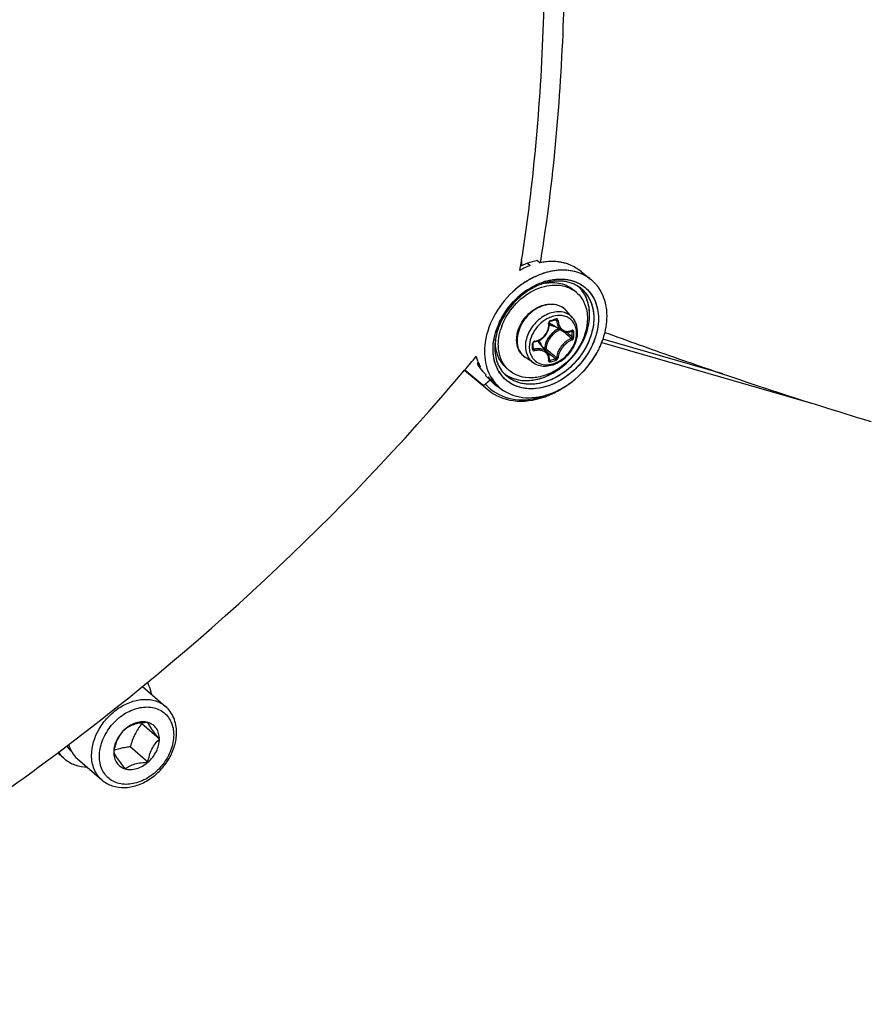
# Model space of a CAD drawing. Header units: millimetres. Extents: x 0 to 420, y 0 to 297.
# Tile 360 of 502: x 350.96 to 358.4, y 171.95 to 180.55. Entities that reach past the tile are written whole.
import ezdxf

# ---------------------------------------------------------------- set-up
doc = ezdxf.new("R2010")
doc.units = ezdxf.units.MM
doc.header["$LTSCALE"] = 23.1
doc.layers.get('0').update_dxf_attribs({"linetype": 'CONTINUOUS'})

msp = doc.modelspace()

# ---------------------------------------------------------------- linework, layer by layer
at = {"color": 7, "linetype": 'CONTINUOUS'}
for p, q in [((355.344, 178.4539), (355.344, 178.4032)), ((355.4813, 178.4504), (355.5058, 178.4302)), ((355.5077, 178.4459), (355.5051, 178.4303)), ((355.5081, 178.4454), (355.5055, 178.4298)), ((355.5058, 178.4302), (355.5068, 178.4304)), ((355.329, 178.3638), (355.335, 178.3992)), ((355.3296, 178.3631), (355.3354, 178.3987)), ((355.3946, 178.4254), (355.335, 178.3992)), ((355.3946, 178.4254), (355.4192, 178.4052)), ((355.8668, 178.3503), (355.9491, 178.2846)), ((355.3898, 178.1906), (355.4001, 178.1974)), ((355.5383, 178.2495), (355.539, 178.2496)), ((355.5383, 178.2494), (355.539, 178.2495)), ((355.5503, 178.2536), (355.5481, 178.2529)), ((355.5503, 178.2536), (355.5481, 178.2528)), ((355.8244, 178.17), (355.7994, 178.1917)), ((355.7893, 177.9501), (355.7339, 178.0126)), ((355.5857, 177.9092), (355.5861, 177.9107)), ((355.5861, 177.9107), (355.5868, 177.9122)), ((355.5868, 177.9122), (355.5876, 177.9137)), ((355.5876, 177.9137), (355.5886, 177.915)), ((355.5886, 177.915), (355.5898, 177.9162)), ((355.5898, 177.9162), (355.591, 177.9172)), ((355.591, 177.9172), (355.5923, 177.918)), ((355.5923, 177.918), (355.5936, 177.9186)), ((355.5936, 177.9186), (355.5942, 177.9188)), ((355.5942, 177.9188), (355.609, 177.9229)), ((355.6058, 177.957), (355.6054, 177.9569)), ((355.6058, 177.957), (355.6054, 177.9569)), ((355.609, 177.9229), (355.6179, 177.9255)), ((355.6179, 177.9255), (355.6267, 177.928)), ((355.6267, 177.928), (355.6415, 177.9324)), ((355.6384, 177.9315), (355.6495, 177.9255)), ((355.6415, 177.9324), (355.6421, 177.9326)), ((355.6421, 177.9326), (355.6432, 177.9327)), ((355.6432, 177.9327), (355.6441, 177.9327)), ((355.6441, 177.9327), (355.6449, 177.9324)), ((355.6449, 177.9324), (355.6452, 177.9323)), ((355.5686, 177.8202), (355.5744, 177.8322)), ((355.5744, 177.8322), (355.5791, 177.8445)), ((355.5791, 177.8445), (355.5826, 177.8571)), ((355.5826, 177.8571), (355.585, 177.8699)), ((355.585, 177.8699), (355.5862, 177.8828)), ((355.5854, 177.9076), (355.5857, 177.9092)), ((355.5854, 177.9062), (355.5854, 177.9076)), ((355.5862, 177.8957), (355.5854, 177.9062)), ((355.5862, 177.8828), (355.5862, 177.8957)), ((355.6953, 177.8363), (355.6025, 177.8939)), ((355.6952, 177.8364), (355.699, 177.8342)), ((355.699, 177.8342), (355.7074, 177.8301)), ((355.7074, 177.8301), (355.7162, 177.8271)), ((355.7162, 177.8271), (355.7254, 177.825)), ((355.7254, 177.825), (355.735, 177.8239)), ((355.735, 177.8239), (355.7447, 177.8239)), ((355.7357, 177.8239), (355.738, 177.822)), ((355.7447, 177.8239), (355.7546, 177.825)), ((355.7546, 177.825), (355.7646, 177.8271)), ((355.7646, 177.8271), (355.7746, 177.8302)), ((355.7746, 177.8302), (355.7821, 177.8332)), ((355.7792, 177.8321), (355.7862, 177.8284)), ((355.783, 177.8339), (355.7821, 177.8332)), ((355.7821, 177.8332), (355.7834, 177.8337)), ((355.7834, 177.8337), (355.7839, 177.8337)), ((355.1157, 177.7609), (355.1157, 177.7613)), ((355.1159, 177.761), (355.1159, 177.7613)), ((355.4519, 177.7374), (355.4533, 177.7382)), ((355.4533, 177.7382), (355.4548, 177.7388)), ((355.4548, 177.7388), (355.4563, 177.7392)), ((355.4563, 177.7392), (355.4567, 177.7393)), ((355.4567, 177.7393), (355.4663, 177.7412)), ((355.4663, 177.7412), (355.479, 177.7447)), ((355.479, 177.7447), (355.4914, 177.7493)), ((355.4914, 177.7493), (355.5034, 177.755)), ((355.5034, 177.755), (355.5149, 177.7618)), ((355.5149, 177.7618), (355.5258, 177.7695)), ((355.5258, 177.7695), (355.536, 177.7782)), ((355.536, 177.7782), (355.5455, 177.7877)), ((355.5455, 177.7877), (355.5541, 177.7979)), ((355.5541, 177.7979), (355.5619, 177.8088)), ((355.5619, 177.8088), (355.5686, 177.8202)), ((357.1017, 177.4589), (356.0545, 177.7611)), ((355.0214, 177.7034), (355.0214, 177.703)), ((355.4459, 177.7287), (355.4462, 177.73)), ((355.4459, 177.7279), (355.4459, 177.7287)), ((355.446, 177.7092), (355.4459, 177.7279)), ((355.4459, 177.6806), (355.446, 177.7041)), ((355.4459, 177.6875), (355.4552, 177.6751)), ((355.4459, 177.6802), (355.4459, 177.6806)), ((355.446, 177.6794), (355.4459, 177.6802)), ((355.446, 177.7041), (355.446, 177.7092)), ((355.4462, 177.6787), (355.446, 177.6794)), ((355.4462, 177.73), (355.4466, 177.7314)), ((355.4465, 177.6782), (355.4462, 177.6787)), ((355.4466, 177.7314), (355.4473, 177.7328)), ((355.4473, 177.7328), (355.4483, 177.7341)), ((355.4483, 177.7341), (355.4493, 177.7354)), ((355.4493, 177.7354), (355.4506, 177.7365)), ((355.4506, 177.7365), (355.4519, 177.7374)), ((355.5675, 177.6475), (355.4975, 177.7309)), ((355.5445, 177.6802), (355.5409, 177.6792)), ((355.5541, 177.6634), (355.5875, 177.6351)), ((356.0448, 177.7332), (357.8792, 177.2036)), ((354.9605, 177.5701), (354.9587, 177.5441)), ((355.4479, 177.5559), (355.3781, 177.6017)), ((355.5723, 177.6412), (355.5675, 177.6474)), ((355.577, 177.6334), (355.5723, 177.6412)), ((355.5808, 177.625), (355.577, 177.6334)), ((355.5836, 177.6161), (355.5808, 177.625)), ((355.5855, 177.6068), (355.5836, 177.6161)), ((355.5853, 177.5793), (355.5862, 177.5784)), ((355.5854, 177.5801), (355.5862, 177.5873)), ((355.5854, 177.5796), (355.5854, 177.5801)), ((355.5854, 177.5792), (355.5854, 177.5796)), ((355.5854, 177.5792), (355.5854, 177.5792)), ((355.5854, 177.5792), (355.5854, 177.5791)), ((355.5854, 177.5791), (355.5854, 177.5792)), ((355.5863, 177.5972), (355.5855, 177.6068)), ((355.5861, 177.5863), (355.592, 177.5781)), ((355.5861, 177.5863), (355.5888, 177.5826)), ((355.5862, 177.5873), (355.5863, 177.5972)), ((355.5862, 177.5784), (355.5872, 177.5779)), ((354.8456, 177.4916), (355.0472, 177.3216)), ((354.8486, 177.4952), (355.0039, 177.3642)), ((354.9587, 177.5441), (354.9822, 177.522)), ((354.975, 177.5171), (354.9745, 177.5179)), ((354.975, 177.5171), (354.9745, 177.5178)), ((354.9818, 177.5227), (354.9822, 177.522)), ((354.9819, 177.5228), (354.9822, 177.522)), ((355.002, 177.4816), (355.0256, 177.4595)), ((355.2352, 177.4897), (355.2102, 177.5114)), ((355.0314, 177.4534), (355.0266, 177.444)), ((355.0695, 177.4038), (355.0266, 177.444)), ((355.0695, 177.4038), (355.0289, 177.3687)), ((355.0507, 177.4333), (355.1396, 177.3499)), ((355.0695, 177.4038), (355.0912, 177.3817)), ((358.3867, 177.0469), (358.401, 177.0426)), ((358.387, 177.0467), (358.4013, 177.0423)), ((352.0287, 174.7283), (352.2303, 174.5537)), ((352.1771, 174.2685), (352.0221, 174.4028)), ((351.3497, 174.0926), (351.2997, 174.1359)), ((352.0771, 174.0664), (351.9221, 174.2007)), ((351.4606, 174.0958), (351.6738, 173.9112))]:
    msp.add_line(p, q, dxfattribs=at)
for centre, radius, start, end in [((341.1898, 180.6831), 14.3288, 350.82654, 351.04884), ((355.6169, 177.8943), 0.5473, 98.97336, 101.60411), ((355.6141, 177.9119), 0.5294, 96.68859, 98.97178), ((355.6118, 177.9314), 0.5098, 93.83159, 96.69251), ((355.6104, 177.9519), 0.4893, 91.47375, 93.8283), ((355.61, 177.971), 0.4702, 88.36668, 91.47661), ((355.6104, 177.9879), 0.4533, 85.9726, 88.36178), ((355.6116, 178.0046), 0.4366, 82.54853, 85.97843), ((355.6136, 178.0202), 0.4208, 80.1968, 82.54112), ((355.616, 178.0338), 0.407, 76.21093, 80.20309), ((355.6187, 178.0453), 0.3952, 74.16715, 76.20089), ((355.6678, 177.7461), 0.7045, 116.31565, 118.73655), ((355.6603, 177.7611), 0.6879, 114.68957, 116.31309), ((355.6483, 177.7879), 0.6585, 110.36009, 114.71119), ((355.6231, 178.0601), 0.3798, 67.92224, 74.19347), ((355.5379, 177.9209), 0.5414, 59.30368, 65.09671), ((355.5587, 177.9569), 0.4999, 57.72611, 59.24869), ((355.7039, 177.7535), 0.5364, 107.2419, 108.75764), ((355.6985, 177.7712), 0.518, 106.11336, 107.38578), ((355.6808, 177.7934), 0.4783, 104.81824, 105.95505), ((355.6831, 177.7853), 0.4867, 104.83782, 105.82661), ((355.6753, 177.8168), 0.4543, 97.79946, 104.90926), ((355.675, 177.8169), 0.4542, 97.76099, 104.8724), ((355.6694, 177.8563), 0.4143, 94.73186, 97.73086), ((355.6701, 177.8506), 0.4201, 94.7532, 97.71086), ((355.6675, 177.8823), 0.3883, 88.61528, 94.76342), ((355.6677, 177.8825), 0.3881, 88.64073, 94.79328), ((355.6679, 177.909), 0.3616, 84.94771, 88.58318), ((355.6681, 177.9107), 0.3599, 84.94618, 88.59836), ((355.6703, 177.9338), 0.3367, 78.44251, 84.97377), ((355.6703, 177.9339), 0.3366, 78.44528, 84.97884), ((355.6744, 177.9549), 0.3152, 74.44654, 78.40887), ((355.6748, 177.9567), 0.3134, 74.42201, 78.40695), ((355.6787, 177.9704), 0.2991, 66.87109, 74.43713), ((355.6791, 177.9715), 0.298, 66.86636, 74.46287), ((355.7205, 177.9919), 0.3717, 66.70874, 67.7143), ((355.732, 178.0129), 0.3478, 49.06362, 51.38133), ((355.7322, 178.0131), 0.3474, 49.06265, 51.38417), ((355.7316, 178.0125), 0.3483, 44.96524, 49.05918), ((355.7319, 178.0128), 0.3479, 44.96163, 49.06021), ((355.7298, 178.0107), 0.3509, 41.90395, 44.96067), ((355.7299, 178.0108), 0.3507, 41.9065, 44.96465), ((355.768, 177.6286), 0.6774, 122.90218, 132.42743), ((355.7674, 177.6296), 0.6763, 123.93982, 130.92048), ((355.6907, 177.7604), 0.5128, 107.20857, 110.38527), ((355.6899, 177.7638), 0.5093, 107.32446, 110.44378), ((355.6832, 177.7852), 0.4869, 106.11324, 107.31053), ((355.6859, 177.7755), 0.4969, 106.09971, 107.19801), ((355.6186, 177.8527), 0.4048, 99.99067, 101.34651), ((355.6817, 177.7902), 0.4817, 105.9539, 106.11066), ((355.6832, 177.9814), 0.2872, 63.20249, 66.83908), ((355.6834, 177.9821), 0.2865, 63.1866, 66.83208), ((355.658, 177.9778), 0.2542, 49.1138, 56.51182), ((355.689, 177.9926), 0.2746, 51.45357, 63.22677), ((355.6466, 178.0155), 0.2832, 42.60622, 45.71581), ((355.6462, 178.0151), 0.2837, 42.65384, 45.69266), ((355.6454, 178.0143), 0.2849, 42.00251, 42.65523), ((355.6457, 178.0147), 0.2844, 41.99977, 42.60766), ((355.6429, 178.0122), 0.2882, 34.71844, 41.98672), ((355.6801, 177.9829), 0.2877, 34.74605, 51.27615), ((355.7269, 178.0081), 0.3547, 37.78256, 41.90075), ((355.7272, 178.0084), 0.3543, 37.77973, 41.90292), ((355.7243, 178.0061), 0.3581, 35.68385, 37.78205), ((355.7239, 178.0058), 0.3586, 35.24001, 37.78436), ((355.7227, 178.0049), 0.36, 35.23776, 35.68506), ((355.7218, 178.0043), 0.3612, 34.73195, 35.23773), ((355.7224, 178.0047), 0.3604, 34.72691, 35.24162), ((355.7155, 178), 0.3688, 29.51432, 34.7143), ((355.7157, 178.0002), 0.3685, 29.51103, 34.70771), ((355.7874, 177.6069), 0.7065, 132.39492, 148.85272), ((355.7768, 177.6183), 0.6909, 130.90081, 132.28464), ((355.6187, 177.9105), 0.1539, 50.53518, 52.38989), ((355.6188, 177.9107), 0.1537, 47.20358, 50.53486), ((355.6183, 177.9102), 0.1545, 41.53019, 47.1948), ((355.7429, 177.6329), 0.6549, 154.55997, 155.05345), ((355.7524, 177.6283), 0.6654, 151.20704, 154.5529), ((355.7622, 177.6229), 0.6767, 148.91513, 151.21155), ((355.0642, 179.8583), 2.0045, 285.39308, 286.80749), ((355.685, 177.7269), 0.2433, 109.0753, 109.22931), ((355.7037, 177.649), 0.6125, 158.95151, 161.75789), ((355.7102, 177.6468), 0.6194, 158.58314, 159.04535), ((355.726, 177.6404), 0.6365, 155.97088, 158.95168), ((355.7216, 177.6422), 0.6317, 156.1637, 158.57629), ((355.7388, 177.6348), 0.6504, 155.05293, 155.97876), ((355.6488, 177.6977), 0.5108, 159.68136, 163.43785), ((355.6498, 177.9702), 0.0898, 224.14979, 225.13489), ((355.65, 177.9705), 0.0901, 225.16768, 238.19258), ((355.7509, 177.6685), 0.202, 114.0645, 126.40526), ((347.5983, 168.2622), 12.5417, 49.56104, 49.72441), ((355.7405, 177.9366), 0.1071, 290.31697, 292.26307), ((355.7393, 177.9396), 0.1103, 292.2624, 294.07545), ((354.321, 177.8046), 1.4654, 0.00233, 0.92882), ((354.3227, 177.8037), 1.4783, 0.0024, 0.92888), ((355.5945, 177.6846), 0.4855, 172.51311, 173.569), ((355.5869, 177.6855), 0.4778, 172.64471, 173.57065), ((355.5977, 177.6841), 0.4887, 170.9678, 172.64111), ((355.6046, 177.6833), 0.4956, 170.9567, 172.51146), ((355.5139, 177.7389), 0.3989, 176.84096, 179.98573), ((355.462, 177.7235), 0.0216, 99.06376, 106.76369), ((355.4285, 177.6729), 0.0902, 40.02572, 53.88647), ((355.7647, 177.6506), 0.2113, 135.09832, 148.10442), ((348.3334, 169.1236), 11.4092, 49.26308, 49.56466), ((347.7549, 168.3256), 12.4061, 49.65654, 49.94798), ((354.3696, 177.8046), 1.4168, 359.05537, 0.00295), ((354.3718, 177.8037), 1.4292, 359.05547, 0.00301), ((353.2986, 177.6993), 2.1407, 0.00233, 0.64253), ((353.3786, 177.6993), 2.0607, 359.34524, 0.00194), ((355.4432, 177.6806), 0.00271, 351.60329, 359.32144), ((355.4132, 177.6725), 0.1114, 16.50857, 23.3442), ((363.2103, 186.7644), 11.8794, 229.89404, 230.16205), ((339.6972, 190.2664), 19.8161, 319.85896, 320.31525), ((355.3591, 177.7214), 0.4268, 194.79108, 196.49377), ((355.3495, 177.7185), 0.4168, 196.49137, 199.11174), ((355.3494, 177.7185), 0.4167, 196.49124, 199.11198), ((355.3407, 177.7155), 0.4075, 199.1151, 200.94263), ((355.3343, 177.713), 0.4006, 200.93755, 202.45476), ((362.7004, 186.0567), 11.0235, 229.81565, 230.16603), ((355.2172, 178.9652), 1.4368, 285.12112, 287.07727), ((355.2179, 178.9633), 1.4495, 285.13021, 287.08635), ((362.2619, 185.6272), 10.3986, 230.16047, 230.51372), ((355.3118, 178.0248), 0.789, 329.89548, 331.32137), ((355.284, 177.7224), 0.371, 208.72649, 210.70742), ((355.3262, 177.7097), 0.3918, 202.45022, 205.24081), ((355.2795, 177.7197), 0.3658, 210.70754, 212.70711), ((355.2787, 177.7192), 0.3648, 210.70555, 213.50232), ((355.2766, 177.7179), 0.3623, 212.70922, 213.50669), ((355.3151, 177.7044), 0.3796, 205.23839, 208.59709), ((355.3151, 177.7044), 0.3795, 205.23836, 208.59632), ((355.2747, 177.7166), 0.36, 213.64571, 214.72641), ((355.2705, 177.7137), 0.3549, 213.62951, 220.83979), ((355.2721, 177.7148), 0.3569, 214.72521, 216.75798), ((355.2694, 177.7127), 0.3535, 216.75852, 218.80436), ((355.267, 177.7109), 0.3505, 218.80456, 220.86217), ((355.413, 177.6408), 0.3128, 210.79009, 214.71405), ((355.3998, 177.6551), 0.285, 214.19294, 214.45497), ((355.3994, 177.6548), 0.2845, 214.45497, 214.71783), ((355.3932, 177.6505), 0.2769, 214.45948, 214.72693), ((355.3915, 177.6493), 0.2748, 214.69889, 226.77666), ((355.4017, 177.6819), 0.2543, 221.70798, 229.09647), ((355.2885, 177.6869), 0.3477, 220.85049, 222.80804), ((355.4034, 177.6217), 0.3795, 208.25195, 208.50269), ((355.4031, 177.6216), 0.3791, 208.28896, 208.50807), ((355.3952, 177.6171), 0.3701, 208.47923, 214.6989), ((355.2901, 177.6805), 0.3541, 233.68277, 237.60885), ((355.3826, 177.6084), 0.3548, 214.70639, 226.77538), ((355.4068, 177.6366), 0.3052, 214.72363, 222.49614), ((355.3616, 177.6861), 0.2812, 231.41688, 232.72204), ((355.3614, 177.6859), 0.281, 231.40641, 232.71341), ((355.3627, 177.6876), 0.2831, 232.72517, 236.28952), ((355.3625, 177.6874), 0.2828, 232.71654, 236.28836), ((355.3641, 177.6898), 0.2856, 236.28857, 238.56261), ((355.3639, 177.6895), 0.2854, 236.28744, 238.55443), ((355.3026, 177.6243), 0.3961, 221.04938, 229.84574), ((355.3186, 177.6226), 0.3852, 221.23813, 225.79496), ((355.3171, 177.6211), 0.3831, 225.79755, 230.3608), ((355.3327, 177.6391), 0.3531, 226.8271, 227.67497), ((355.3325, 177.6389), 0.3527, 227.67516, 232.17418), ((355.2921, 177.6838), 0.3579, 237.60936, 240.35668), ((355.3337, 177.6405), 0.3547, 232.18307, 237.36003), ((355.3777, 177.6037), 0.348, 226.8293, 227.79329), ((355.3772, 177.6032), 0.3473, 226.82951, 227.79342), ((355.3366, 177.6451), 0.3602, 237.36206, 241.65366), ((355.3034, 177.9459), 0.7289, 288.83726, 292.1284), ((355.3163, 177.929), 0.7002, 289.22178, 289.97217), ((355.3891, 177.8463), 0.5972, 285.35535, 285.70945), ((355.3881, 177.8499), 0.601, 285.70949, 286.104), ((355.3885, 177.8487), 0.5997, 285.7065, 286.11081), ((355.3828, 177.8678), 0.6196, 286.11887, 289.45337), ((355.3829, 177.8672), 0.619, 286.12661, 289.45581), ((354.7794, 176.5254), 3.4798, 217.46975, 217.58992), ((351.4842, 174.3489), 0.2818, 225.66328, 229.10407), ((351.5628, 174.3381), 0.2351, 213.65953, 228.59077)]:
    msp.add_arc(centre, radius, start, end, dxfattribs=at)
for points, knots in [([(355.7215, 181.3139), (355.7215, 181.0609), (355.705, 180.1018), (355.6209, 179.1428), (355.5081, 178.4454)], [0, 0, 0, 0, 0.263653, 1, 1, 1, 1]), ([(355.3442, 178.4536), (355.3787, 178.6731), (355.5034, 179.6048), (355.5483, 180.5463), (355.5483, 181.2639)], [0, 0, 0, 0, 0.236405, 1, 1, 1, 1]), ([(353.4105, 169.9695), (355.4863, 170.1117), (359.7227, 170.8215), (365.9259, 172.9975), (371.9491, 176.234), (375.6786, 179.0011), (377.4628, 180.5256)], [0, 0, 0, 0, 0.23396, 0.479862, 0.736111, 1, 1, 1, 1]), ([(343.7861, 171.6694), (344.9761, 171.201), (347.479, 170.4517), (351.4264, 169.92), (355.5525, 169.97), (361.2919, 170.8227), (368.5188, 173.3611), (373.7947, 176.6406), (376.308, 178.5673)], [0, 0, 0, 0, 0.110691, 0.22497, 0.343508, 0.466632, 0.725895, 1, 1, 1, 1]), ([(355.8615, 178.3359), (355.8172, 178.354), (355.7168, 178.3738), (355.56, 178.353), (355.4042, 178.2867), (355.3104, 178.2171), (355.2668, 178.1767)], [0, 0, 0, 0, 0.222127, 0.463324, 0.724409, 1, 1, 1, 1]), ([(355.5547, 178.3438), (355.529, 178.3364), (355.4241, 178.2984), (355.3294, 178.2346), (355.2673, 178.1772)], [0, 0, 0, 0, 0.240548, 1, 1, 1, 1]), ([(355.8605, 178.3363), (355.8146, 178.3549), (355.7104, 178.3745), (355.6065, 178.3588), (355.5547, 178.3438)], [0, 0, 0, 0, 0.478686, 1, 1, 1, 1]), ([(355.4001, 178.1974), (355.4115, 178.2048), (355.457, 178.2321), (355.506, 178.2537), (355.5437, 178.2655)], [0, 0, 0, 0, 0.256624, 1, 1, 1, 1]), ([(355.5449, 178.2658), (355.6024, 178.2837), (355.7193, 178.2997), (355.833, 178.2609), (355.8775, 178.23)], [0, 0, 0, 0, 0.526189, 1, 1, 1, 1]), ([(355.5484, 178.2514), (355.5937, 178.2593), (355.6638, 178.2594), (355.7477, 178.2293), (355.7835, 178.2054), (355.7994, 178.1917)], [0, 0, 0, 0, 0.519584, 0.762839, 1, 1, 1, 1]), ([(355.5547, 178.2688), (355.6114, 178.2851), (355.7264, 178.2985), (355.888, 178.2408), (355.9951, 178.1088), (356.0272, 177.9341), (355.9881, 177.7463), (355.8571, 177.5147), (355.6823, 177.3845), (355.5549, 177.3476)], [0, 0, 0, 0, 0.121621, 0.231441, 0.339036, 0.455715, 0.58604, 0.726441, 1, 1, 1, 1]), ([(355.2673, 178.1772), (355.199, 178.114), (355.0861, 177.9679), (355.0292, 177.7908), (355.0214, 177.7034)], [0, 0, 0, 0, 0.514697, 1, 1, 1, 1]), ([(355.1697, 177.8751), (355.1944, 177.9418), (355.271, 178.0659), (355.4122, 178.1771), (355.5397, 178.2261), (355.6336, 178.2394), (355.7222, 178.2288), (355.7752, 178.2051), (355.7982, 178.1899)], [0, 0, 0, 0, 0.270012, 0.538889, 0.665622, 0.784297, 0.895035, 1, 1, 1, 1]), ([(355.5121, 178.2411), (355.4948, 178.2346), (355.4247, 178.2043), (355.361, 178.16), (355.3182, 178.1212)], [0, 0, 0, 0, 0.24182, 1, 1, 1, 1]), ([(355.5121, 178.241), (355.4948, 178.2346), (355.4248, 178.2043), (355.3611, 178.16), (355.3182, 178.1213)], [0, 0, 0, 0, 0.241812, 1, 1, 1, 1]), ([(355.8601, 178.2074), (355.8885, 178.1847), (355.938, 178.1259), (355.9758, 178.0137), (355.9768, 177.8873), (355.9299, 177.7104), (355.7943, 177.5136), (355.6285, 177.4117), (355.5402, 177.3863)], [0, 0, 0, 0, 0.104524, 0.214592, 0.333967, 0.462949, 0.735941, 1, 1, 1, 1]), ([(355.8244, 178.17), (355.8396, 178.1569), (355.8672, 178.1264), (355.9083, 178.0519), (355.9195, 177.9862), (355.9195, 177.9424)], [0, 0, 0, 0, 0.238021, 0.481682, 1, 1, 1, 1]), ([(355.9266, 177.8755), (355.9396, 177.9351), (355.9451, 178.0542), (355.8935, 178.1645), (355.8571, 178.205)], [0, 0, 0, 0, 0.52857, 1, 1, 1, 1]), ([(355.9266, 177.8755), (355.9382, 177.9288), (355.9448, 178.0347), (355.9077, 178.136), (355.8797, 178.1763)], [0, 0, 0, 0, 0.526211, 1, 1, 1, 1]), ([(356.0729, 177.8219), (356.0882, 177.8845), (356.1003, 178.0091), (356.0651, 178.131), (356.0364, 178.1817)], [0, 0, 0, 0, 0.525255, 1, 1, 1, 1]), ([(356.0729, 177.8218), (356.0881, 177.8844), (356.1003, 178.0091), (356.0651, 178.131), (356.0364, 178.1817)], [0, 0, 0, 0, 0.525179, 1, 1, 1, 1]), ([(355.3182, 178.1213), (355.2986, 178.1035), (355.2257, 178.0292), (355.1697, 177.9377), (355.1426, 177.8649)], [0, 0, 0, 0, 0.253572, 1, 1, 1, 1]), ([(355.3182, 178.1212), (355.2986, 178.1035), (355.2256, 178.0292), (355.1697, 177.9377), (355.1426, 177.8649)], [0, 0, 0, 0, 0.253634, 1, 1, 1, 1]), ([(355.1438, 177.8975), (355.1534, 177.9192), (355.1969, 178.0047), (355.2585, 178.0809), (355.3119, 178.1295)], [0, 0, 0, 0, 0.247123, 1, 1, 1, 1]), ([(355.9536, 178.1537), (355.9837, 178.1103), (356.0233, 178.0011), (356.0111, 177.8219), (355.9376, 177.6437), (355.8129, 177.4884), (355.6533, 177.3756), (355.4782, 177.3207), (355.3085, 177.3339), (355.2158, 177.3932), (355.1818, 177.4304)], [0, 0, 0, 0, 0.111601, 0.235694, 0.371611, 0.512961, 0.65114, 0.778817, 0.893431, 1, 1, 1, 1]), ([(355.9165, 178.1469), (355.9444, 178.1067), (355.9814, 178.0061), (355.972, 177.8406), (355.9065, 177.675), (355.7937, 177.5291), (355.6479, 177.4208), (355.4864, 177.364), (355.3278, 177.3681), (355.2376, 177.4169), (355.2033, 177.449)], [0, 0, 0, 0, 0.111188, 0.234535, 0.369608, 0.510439, 0.648802, 0.777413, 0.893182, 1, 1, 1, 1]), ([(376.888, 178.065), (374.3747, 176.1383), (369.0988, 172.8588), (361.8719, 170.3204), (356.1325, 169.4677), (352.0064, 169.4177), (348.059, 169.9494), (345.5561, 170.6987), (344.3661, 171.1671)], [0, 0, 0, 0, 0.274105, 0.533368, 0.656492, 0.77503, 0.889309, 1, 1, 1, 1]), ([(355.7126, 178.0325), (355.6963, 178.045), (355.6569, 178.0642), (355.5895, 178.0696), (355.5188, 178.0531), (355.4506, 178.0169), (355.3903, 177.964), (355.3286, 177.88), (355.3041, 177.8023), (355.3041, 177.7522)], [0, 0, 0, 0, 0.104897, 0.216899, 0.338904, 0.47012, 0.607003, 0.744549, 1, 1, 1, 1]), ([(355.3089, 177.8227), (355.3214, 177.8724), (355.3726, 177.966), (355.4579, 178.03), (355.5053, 178.0495)], [0, 0, 0, 0, 0.499995, 1, 1, 1, 1]), ([(355.7198, 177.9943), (355.7022, 177.9997), (355.6635, 178.0047), (355.6039, 177.9953), (355.5447, 177.9704), (355.4713, 177.9189), (355.4013, 177.8304), (355.3769, 177.7425), (355.3769, 177.7002)], [0, 0, 0, 0, 0.108641, 0.225762, 0.35139, 0.483442, 0.751147, 1, 1, 1, 1]), ([(355.5053, 178.0495), (355.5258, 178.058), (355.5678, 178.07), (355.6315, 178.0704), (355.6896, 178.0518), (355.7211, 178.027), (355.7339, 178.0126)], [0, 0, 0, 0, 0.270574, 0.524505, 0.765155, 1, 1, 1, 1]), ([(355.9195, 177.9424), (355.9195, 177.8583), (355.8776, 177.7279), (355.7728, 177.588), (355.6705, 177.5008), (355.5555, 177.4425), (355.437, 177.4184), (355.325, 177.4318), (355.2611, 177.4672), (355.2352, 177.4897)], [0, 0, 0, 0, 0.256473, 0.394543, 0.531644, 0.662632, 0.784011, 0.89531, 1, 1, 1, 1]), ([(355.6048, 177.9567), (355.5779, 177.9473), (355.5259, 177.9182), (355.4454, 177.8368), (355.4107, 177.7504), (355.4107, 177.6946)], [0, 0, 0, 0, 0.249772, 0.51087, 1, 1, 1, 1]), ([(355.5962, 177.9257), (355.5913, 177.9243), (355.5824, 177.9174), (355.5795, 177.9065), (355.5801, 177.9014)], [0, 0, 0, 0, 0.497141, 1, 1, 1, 1]), ([(355.5962, 177.9257), (355.5963, 177.9248), (355.5964, 177.9225), (355.5957, 177.9192), (355.5942, 177.9188)], [0, 0, 0, 0, 0.348, 1, 1, 1, 1]), ([(355.7387, 177.9562), (355.719, 177.9648), (355.6733, 177.9734), (355.6281, 177.9647), (355.6058, 177.957)], [0, 0, 0, 0, 0.475967, 1, 1, 1, 1]), ([(355.6438, 177.9394), (355.6439, 177.9385), (355.644, 177.9362), (355.6431, 177.9329), (355.6415, 177.9324)], [0, 0, 0, 0, 0.339767, 1, 1, 1, 1]), ([(355.6629, 177.9253), (355.6626, 177.9298), (355.6594, 177.937), (355.6506, 177.9405), (355.646, 177.9401), (355.6438, 177.9394)], [0, 0, 0, 0, 0.502703, 0.74499, 1, 1, 1, 1]), ([(355.6495, 177.9255), (355.6495, 177.9262), (355.6489, 177.9289), (355.647, 177.9313), (355.6452, 177.9323)], [0, 0, 0, 0, 0.264576, 1, 1, 1, 1]), ([(355.6495, 177.9255), (355.6505, 177.9072), (355.6581, 177.8726), (355.6816, 177.8449), (355.6952, 177.8364)], [0, 0, 0, 0, 0.531229, 1, 1, 1, 1]), ([(355.6629, 177.9253), (355.6606, 177.9246), (355.6561, 177.9242), (355.6514, 177.9246), (355.6495, 177.9255)], [0, 0, 0, 0, 0.5364, 1, 1, 1, 1]), ([(355.6629, 177.9253), (355.6637, 177.9129), (355.668, 177.8891), (355.6843, 177.8582), (355.7095, 177.8368), (355.7302, 177.8311), (355.7405, 177.8304)], [0, 0, 0, 0, 0.279104, 0.533854, 0.769255, 1, 1, 1, 1]), ([(355.7893, 177.9501), (355.7802, 177.9604), (355.7588, 177.9786), (355.7332, 177.9902), (355.7198, 177.9943)], [0, 0, 0, 0, 0.49562, 1, 1, 1, 1]), ([(355.8237, 177.8138), (355.8237, 177.8294), (355.8202, 177.8598), (355.8034, 177.9016), (355.7758, 177.9352), (355.7516, 177.9505), (355.7387, 177.9562)], [0, 0, 0, 0, 0.267263, 0.518158, 0.759229, 1, 1, 1, 1]), ([(355.8336, 177.8249), (355.8336, 177.848), (355.8268, 177.8934), (355.8038, 177.9336), (355.7893, 177.9501)], [0, 0, 0, 0, 0.512429, 1, 1, 1, 1]), ([(351.3167, 169.382), (353.4287, 169.2049), (357.8305, 169.3479), (364.4113, 170.9156), (370.9118, 173.7646), (374.97, 176.4061), (376.9206, 177.8981)], [0, 0, 0, 0, 0.230791, 0.475272, 0.73256, 1, 1, 1, 1]), ([(355.1459, 177.4781), (355.1155, 177.528), (355.0809, 177.6529), (355.1014, 177.7784), (355.1219, 177.8407)], [0, 0, 0, 0, 0.47079, 1, 1, 1, 1]), ([(355.1443, 177.4807), (355.1125, 177.5342), (355.0788, 177.6692), (355.1066, 177.8026), (355.1318, 177.8683)], [0, 0, 0, 0, 0.469284, 1, 1, 1, 1]), ([(355.1426, 177.8649), (355.1395, 177.8563), (355.1278, 177.8225), (355.1193, 177.7875), (355.1151, 177.7612)], [0, 0, 0, 0, 0.255549, 1, 1, 1, 1]), ([(355.1426, 177.8649), (355.1394, 177.8563), (355.1277, 177.8223), (355.1192, 177.7872), (355.1151, 177.7608)], [0, 0, 0, 0, 0.255565, 1, 1, 1, 1]), ([(355.1401, 177.7174), (355.1401, 177.7277), (355.1418, 177.7702), (355.15, 177.8124), (355.1591, 177.8433)], [0, 0, 0, 0, 0.242407, 1, 1, 1, 1]), ([(355.2151, 177.4461), (355.2433, 177.4288), (355.3084, 177.4033), (355.4565, 177.3948), (355.6504, 177.466), (355.8339, 177.6375), (355.909, 177.7943), (355.9266, 177.8755)], [0, 0, 0, 0, 0.105314, 0.217372, 0.465395, 0.735981, 1, 1, 1, 1]), ([(355.4479, 177.5559), (355.465, 177.5446), (355.5048, 177.5283), (355.5704, 177.5256), (355.6372, 177.5429), (355.7002, 177.5778), (355.7554, 177.6275), (355.8117, 177.706), (355.8336, 177.7782), (355.8336, 177.8249)], [0, 0, 0, 0, 0.11076, 0.226584, 0.349536, 0.479279, 0.613227, 0.747471, 1, 1, 1, 1]), ([(355.4586, 177.7449), (355.4764, 177.7477), (355.5114, 177.7608), (355.5531, 177.798), (355.5787, 177.8472), (355.5821, 177.884), (355.5801, 177.9014)], [0, 0, 0, 0, 0.24849, 0.504031, 0.757203, 1, 1, 1, 1]), ([(355.5048, 177.4185), (355.6072, 177.4481), (355.7948, 177.5734), (355.9037, 177.7702), (355.9266, 177.8755)], [0, 0, 0, 0, 0.496993, 1, 1, 1, 1]), ([(355.631, 177.8311), (355.6231, 177.8253), (355.5931, 177.7999), (355.5699, 177.7665), (355.5585, 177.7395)], [0, 0, 0, 0, 0.251119, 1, 1, 1, 1]), ([(355.5801, 177.9013), (355.5815, 177.9018), (355.5836, 177.9025), (355.5855, 177.9046), (355.5854, 177.9055)], [0, 0, 0, 0, 0.63264, 1, 1, 1, 1]), ([(355.5861, 177.8938), (355.5894, 177.8914), (355.6034, 177.8824), (355.6197, 177.8772), (355.6321, 177.8754)], [0, 0, 0, 0, 0.245283, 1, 1, 1, 1]), ([(355.6825, 177.8443), (355.6764, 177.842), (355.6517, 177.8308), (355.6295, 177.8142), (355.615, 177.7997)], [0, 0, 0, 0, 0.242416, 1, 1, 1, 1]), ([(355.7405, 177.8304), (355.7435, 177.8302), (355.7562, 177.8301), (355.7688, 177.8329), (355.7777, 177.8362)], [0, 0, 0, 0, 0.242499, 1, 1, 1, 1]), ([(355.7843, 177.8389), (355.7844, 177.8384), (355.7844, 177.8366), (355.7838, 177.8347), (355.783, 177.8339)], [0, 0, 0, 0, 0.296838, 1, 1, 1, 1]), ([(355.7862, 177.8284), (355.7862, 177.8289), (355.7862, 177.8309), (355.7851, 177.833), (355.7838, 177.8337)], [0, 0, 0, 0, 0.295427, 1, 1, 1, 1]), ([(355.8008, 177.8277), (355.8007, 177.8317), (355.7983, 177.8384), (355.7902, 177.8408), (355.7863, 177.8397), (355.7843, 177.8389)], [0, 0, 0, 0, 0.500392, 0.734456, 1, 1, 1, 1]), ([(355.8008, 177.8277), (355.7984, 177.8267), (355.7933, 177.8261), (355.7882, 177.827), (355.7862, 177.8284)], [0, 0, 0, 0, 0.520163, 1, 1, 1, 1]), ([(355.1121, 177.739), (355.1071, 177.6949), (355.1091, 177.6088), (355.1416, 177.5281), (355.1641, 177.495)], [0, 0, 0, 0, 0.525527, 1, 1, 1, 1]), ([(355.1121, 177.739), (355.1071, 177.6946), (355.1092, 177.6081), (355.1421, 177.5271), (355.1649, 177.4939)], [0, 0, 0, 0, 0.526056, 1, 1, 1, 1]), ([(355.2102, 177.5114), (355.195, 177.5245), (355.1673, 177.555), (355.1263, 177.6295), (355.1151, 177.6952), (355.1151, 177.739)], [0, 0, 0, 0, 0.238021, 0.481682, 1, 1, 1, 1]), ([(355.3005, 177.7579), (355.3005, 177.7632), (355.3013, 177.785), (355.3048, 177.8067), (355.3089, 177.8227)], [0, 0, 0, 0, 0.244438, 1, 1, 1, 1]), ([(355.3781, 177.6017), (355.3659, 177.6097), (355.3435, 177.6293), (355.3099, 177.68), (355.3005, 177.727), (355.3005, 177.7579)], [0, 0, 0, 0, 0.241984, 0.486768, 1, 1, 1, 1]), ([(355.3041, 177.7522), (355.3041, 177.7222), (355.313, 177.6768), (355.3452, 177.628), (355.3665, 177.6093), (355.3781, 177.6017)], [0, 0, 0, 0, 0.517982, 0.760912, 1, 1, 1, 1]), ([(355.4347, 177.605), (355.4451, 177.5882), (355.4741, 177.5585), (355.5341, 177.5369), (355.6019, 177.54), (355.67, 177.5659), (355.7322, 177.6114), (355.797, 177.6891), (355.8237, 177.7649), (355.8237, 177.8138)], [0, 0, 0, 0, 0.105488, 0.213714, 0.331476, 0.460622, 0.598286, 0.738716, 1, 1, 1, 1]), ([(355.4558, 177.7442), (355.4512, 177.7428), (355.4429, 177.7373), (355.4392, 177.7278), (355.4392, 177.7233)], [0, 0, 0, 0, 0.515676, 1, 1, 1, 1]), ([(355.4586, 177.7449), (355.4586, 177.7435), (355.4586, 177.7416), (355.4574, 177.7394), (355.4567, 177.7393)], [0, 0, 0, 0, 0.650306, 1, 1, 1, 1]), ([(355.5155, 177.7166), (355.5141, 177.7198), (355.5082, 177.732), (355.4997, 177.7429), (355.4924, 177.7498)], [0, 0, 0, 0, 0.255247, 1, 1, 1, 1]), ([(355.5585, 177.7395), (355.5565, 177.7346), (355.5494, 177.7155), (355.5453, 177.6953), (355.5445, 177.6802)], [0, 0, 0, 0, 0.258896, 1, 1, 1, 1]), ([(355.5853, 177.7622), (355.5812, 177.7556), (355.567, 177.7297), (355.5587, 177.7002), (355.5576, 177.6784)], [0, 0, 0, 0, 0.261592, 1, 1, 1, 1]), ([(355.7789, 177.7685), (355.7623, 177.7624), (355.7296, 177.7431), (355.6894, 177.7025), (355.6604, 177.6544), (355.6506, 177.6187), (355.6495, 177.6018)], [0, 0, 0, 0, 0.24174, 0.507568, 0.769195, 1, 1, 1, 1]), ([(355.7843, 177.756), (355.7688, 177.7501), (355.7383, 177.7318), (355.7008, 177.6937), (355.6735, 177.6486), (355.6641, 177.6153), (355.6629, 177.5995)], [0, 0, 0, 0, 0.241461, 0.507728, 0.769702, 1, 1, 1, 1]), ([(355.7789, 177.7685), (355.78, 177.769), (355.7841, 177.772), (355.7864, 177.7774), (355.7862, 177.7812)], [0, 0, 0, 0, 0.233629, 1, 1, 1, 1]), ([(355.7843, 177.756), (355.7845, 177.7596), (355.7829, 177.7644), (355.7798, 177.7679), (355.7789, 177.7685)], [0, 0, 0, 0, 0.766459, 1, 1, 1, 1]), ([(355.7843, 177.756), (355.7866, 177.7569), (355.7951, 177.7623), (355.8007, 177.7725), (355.8008, 177.7802)], [0, 0, 0, 0, 0.2401, 1, 1, 1, 1]), ([(355.8008, 177.7802), (355.7984, 177.7792), (355.7933, 177.7786), (355.7882, 177.7798), (355.7862, 177.7812)], [0, 0, 0, 0, 0.516682, 1, 1, 1, 1]), ([(356.004, 177.6461), (356.0117, 177.6602), (356.0402, 177.7164), (356.0618, 177.7763), (356.0729, 177.8219)], [0, 0, 0, 0, 0.255425, 1, 1, 1, 1]), ([(356.004, 177.6461), (356.0117, 177.6603), (356.0402, 177.7164), (356.0617, 177.7762), (356.0729, 177.8218)], [0, 0, 0, 0, 0.255502, 1, 1, 1, 1]), ([(356.0727, 177.8216), (356.2718, 177.7488), (357.0377, 177.4744), (357.8109, 177.22), (358.387, 177.0467)], [0, 0, 0, 0, 0.260538, 1, 1, 1, 1]), ([(355.0214, 177.7034), (355.0193, 177.6798), (355.0166, 177.5906), (355.0382, 177.4996), (355.0692, 177.4419)], [0, 0, 0, 0, 0.265651, 1, 1, 1, 1]), ([(355.0214, 177.703), (355.0193, 177.6794), (355.0167, 177.5904), (355.0382, 177.4997), (355.0691, 177.4421)], [0, 0, 0, 0, 0.265545, 1, 1, 1, 1]), ([(355.2119, 177.5127), (355.1883, 177.5391), (355.1509, 177.6049), (355.1401, 177.6792), (355.1401, 177.7174)], [0, 0, 0, 0, 0.481107, 1, 1, 1, 1]), ([(355.3769, 177.7002), (355.3769, 177.6929), (355.3782, 177.6651), (355.3853, 177.6373), (355.3941, 177.6187)], [0, 0, 0, 0, 0.261199, 1, 1, 1, 1]), ([(355.4107, 177.6946), (355.4107, 177.6784), (355.4144, 177.647), (355.4267, 177.6178), (355.4347, 177.605)], [0, 0, 0, 0, 0.516185, 1, 1, 1, 1]), ([(355.4392, 177.7233), (355.4401, 177.7235), (355.4427, 177.7241), (355.4459, 177.7261), (355.4459, 177.7279)], [0, 0, 0, 0, 0.335626, 1, 1, 1, 1]), ([(355.4392, 177.6758), (355.4401, 177.6759), (355.4426, 177.6765), (355.4456, 177.6784), (355.4458, 177.6802)], [0, 0, 0, 0, 0.321323, 1, 1, 1, 1]), ([(355.4392, 177.6758), (355.4392, 177.6736), (355.4401, 177.6691), (355.4462, 177.6619), (355.4541, 177.661), (355.4586, 177.662)], [0, 0, 0, 0, 0.245151, 0.483798, 1, 1, 1, 1]), ([(355.4465, 177.6782), (355.4475, 177.677), (355.4502, 177.675), (355.4536, 177.6748), (355.4552, 177.6751)], [0, 0, 0, 0, 0.481798, 1, 1, 1, 1]), ([(355.5675, 177.6475), (355.5617, 177.6544), (355.547, 177.6665), (355.5195, 177.6771), (355.488, 177.6803), (355.4662, 177.6775), (355.4552, 177.6751)], [0, 0, 0, 0, 0.222882, 0.461558, 0.720944, 1, 1, 1, 1]), ([(355.4586, 177.662), (355.4586, 177.6644), (355.4578, 177.6689), (355.4564, 177.6733), (355.4552, 177.6751)], [0, 0, 0, 0, 0.526671, 1, 1, 1, 1]), ([(355.5709, 177.6265), (355.5662, 177.6344), (355.5529, 177.649), (355.5254, 177.6623), (355.4929, 177.667), (355.4702, 177.6645), (355.4586, 177.662)], [0, 0, 0, 0, 0.221381, 0.457911, 0.717649, 1, 1, 1, 1]), ([(355.5445, 177.6803), (355.5468, 177.6808), (355.5514, 177.6809), (355.5558, 177.6796), (355.5576, 177.6784)], [0, 0, 0, 0, 0.526419, 1, 1, 1, 1]), ([(355.5445, 177.6803), (355.5445, 177.6797), (355.5446, 177.6773), (355.5452, 177.675), (355.5458, 177.6733)], [0, 0, 0, 0, 0.234277, 1, 1, 1, 1]), ([(355.55, 177.6682), (355.553, 177.6697), (355.5562, 177.6732), (355.5575, 177.6774), (355.5576, 177.6784)], [0, 0, 0, 0, 0.762591, 1, 1, 1, 1]), ([(355.3941, 177.6187), (355.4, 177.6059), (355.4151, 177.5821), (355.4364, 177.5634), (355.4479, 177.5559)], [0, 0, 0, 0, 0.504391, 1, 1, 1, 1]), ([(355.5801, 177.5756), (355.5813, 177.5845), (355.5813, 177.6023), (355.5752, 177.6192), (355.5709, 177.6265)], [0, 0, 0, 0, 0.513521, 1, 1, 1, 1]), ([(355.5801, 177.5756), (355.5798, 177.5737), (355.58, 177.5697), (355.5851, 177.563), (355.5922, 177.563), (355.5962, 177.5641)], [0, 0, 0, 0, 0.250198, 0.477776, 1, 1, 1, 1]), ([(355.5801, 177.5756), (355.5808, 177.5758), (355.583, 177.5765), (355.5852, 177.5784), (355.5854, 177.5801)], [0, 0, 0, 0, 0.303916, 1, 1, 1, 1]), ([(355.5872, 177.5779), (355.5875, 177.5778), (355.5891, 177.5774), (355.5908, 177.5777), (355.592, 177.5781)], [0, 0, 0, 0, 0.220787, 1, 1, 1, 1]), ([(355.5962, 177.5641), (355.5965, 177.5666), (355.5957, 177.5716), (355.5937, 177.5763), (355.592, 177.5781)], [0, 0, 0, 0, 0.510568, 1, 1, 1, 1]), ([(355.6392, 177.5917), (355.6404, 177.5921), (355.645, 177.5939), (355.6491, 177.5982), (355.6495, 177.6018)], [0, 0, 0, 0, 0.265099, 1, 1, 1, 1]), ([(355.6438, 177.5778), (355.6441, 177.5803), (355.6432, 177.5854), (355.6409, 177.59), (355.6392, 177.5917)], [0, 0, 0, 0, 0.50766, 1, 1, 1, 1]), ([(355.6438, 177.5778), (355.6462, 177.5786), (355.655, 177.583), (355.6624, 177.5922), (355.6629, 177.5995)], [0, 0, 0, 0, 0.257299, 1, 1, 1, 1]), ([(355.6629, 177.5996), (355.6595, 177.5984), (355.6543, 177.5986), (355.6503, 177.6011), (355.6495, 177.6018)], [0, 0, 0, 0, 0.768189, 1, 1, 1, 1]), ([(355.7265, 177.3504), (355.7551, 177.3683), (355.8653, 177.4482), (355.9549, 177.5564), (356.004, 177.6461)], [0, 0, 0, 0, 0.248035, 1, 1, 1, 1]), ([(355.7383, 177.358), (355.7643, 177.3749), (355.8646, 177.4496), (355.9473, 177.5478), (355.9944, 177.629)], [0, 0, 0, 0, 0.248169, 1, 1, 1, 1]), ([(349.7434, 173.0862), (350.2268, 173.3899), (352.0874, 174.6592), (353.7621, 176.2064), (354.8458, 177.4915)], [0, 0, 0, 0, 0.253486, 1, 1, 1, 1]), ([(355.5549, 177.3476), (355.4782, 177.3255), (355.3526, 177.3193), (355.2144, 177.3909), (355.1648, 177.4471), (355.1459, 177.4781)], [0, 0, 0, 0, 0.522277, 0.762056, 1, 1, 1, 1]), ([(355.5402, 177.3863), (355.4804, 177.369), (355.3578, 177.3567), (355.2442, 177.4107), (355.2033, 177.449)], [0, 0, 0, 0, 0.526815, 1, 1, 1, 1]), ([(355.2151, 177.446), (355.2553, 177.4214), (355.354, 177.3912), (355.4549, 177.4041), (355.5048, 177.4185)], [0, 0, 0, 0, 0.475533, 1, 1, 1, 1]), ([(355.0289, 177.3687), (355.0269, 177.367), (355.0199, 177.3621), (355.0086, 177.3602), (355.0039, 177.3642)], [0, 0, 0, 0, 0.295916, 1, 1, 1, 1]), ([(355.0472, 177.3216), (355.1091, 177.2694), (355.2777, 177.2007), (355.4535, 177.227), (355.5387, 177.256)], [0, 0, 0, 0, 0.473847, 1, 1, 1, 1]), ([(355.0727, 177.3261), (355.1324, 177.2766), (355.2955, 177.2123), (355.4646, 177.2392), (355.5468, 177.2678)], [0, 0, 0, 0, 0.4711, 1, 1, 1, 1]), ([(355.1439, 177.3459), (355.1939, 177.3006), (355.3312, 177.237), (355.4786, 177.2511), (355.5508, 177.2714)], [0, 0, 0, 0, 0.473704, 1, 1, 1, 1]), ([(355.1439, 177.3459), (355.1935, 177.301), (355.3293, 177.2376), (355.4756, 177.2508), (355.5472, 177.2705)], [0, 0, 0, 0, 0.473977, 1, 1, 1, 1]), ([(355.5779, 177.2707), (355.5907, 177.2759), (355.6423, 177.2985), (355.6913, 177.3267), (355.7265, 177.3505)], [0, 0, 0, 0, 0.245649, 1, 1, 1, 1]), ([(355.5891, 177.2836), (355.6019, 177.2881), (355.6538, 177.3083), (355.7031, 177.335), (355.7383, 177.358)], [0, 0, 0, 0, 0.244457, 1, 1, 1, 1]), ([(355.5891, 177.2836), (355.6009, 177.2877), (355.6485, 177.3061), (355.6939, 177.33), (355.7265, 177.3504)], [0, 0, 0, 0, 0.244895, 1, 1, 1, 1]), ([(352.0715, 174.7631), (352.0755, 174.7555), (352.0905, 174.7234), (352.1002, 174.6889), (352.1046, 174.6626)], [0, 0, 0, 0, 0.244235, 1, 1, 1, 1]), ([(351.584, 174.1262), (351.584, 174.2056), (351.6235, 174.3288), (351.7225, 174.4609), (351.8191, 174.5433), (351.9278, 174.5983), (352.0397, 174.6211), (352.1454, 174.6084), (352.2058, 174.5749), (352.2303, 174.5537)], [0, 0, 0, 0, 0.256473, 0.394543, 0.531643, 0.662632, 0.784011, 0.89531, 1, 1, 1, 1]), ([(351.6523, 174.117), (351.6523, 174.1616), (351.6714, 174.2546), (351.7422, 174.3789), (351.8465, 174.4793), (351.9701, 174.5418), (352.0797, 174.5541), (352.1577, 174.5354), (352.208, 174.5088), (352.2492, 174.4704), (352.2905, 174.4046), (352.3018, 174.3444), (352.3018, 174.3045)], [0, 0, 0, 0, 0.129668, 0.269359, 0.410763, 0.544839, 0.665836, 0.721902, 0.775957, 0.829435, 0.883905, 1, 1, 1, 1]), ([(352.3268, 174.3262), (352.3268, 174.3695), (352.3153, 174.4348), (352.2739, 174.5093), (352.2458, 174.5403), (352.2303, 174.5537)], [0, 0, 0, 0, 0.511244, 0.757317, 1, 1, 1, 1]), ([(352.0771, 174.4129), (352.0615, 174.4174), (352.0274, 174.4213), (351.9752, 174.4125), (351.9235, 174.3904), (351.8919, 174.368), (351.8771, 174.3551)], [0, 0, 0, 0, 0.224948, 0.467386, 0.727185, 1, 1, 1, 1]), ([(352.0771, 174.4129), (352.0571, 174.4123), (352.0183, 174.4098), (351.9631, 174.3996), (351.9156, 174.3812), (351.8888, 174.364), (351.8771, 174.3551)], [0, 0, 0, 0, 0.28232, 0.551495, 0.791281, 1, 1, 1, 1]), ([(352.0221, 174.4028), (351.9996, 174.3736), (351.9583, 174.3096), (351.9328, 174.2379), (351.9221, 174.2007)], [0, 0, 0, 0, 0.486957, 1, 1, 1, 1]), ([(352.1771, 174.2685), (352.1544, 174.2964), (352.118, 174.3423), (352.0863, 174.3921), (352.0771, 174.4129)], [0, 0, 0, 0, 0.612491, 1, 1, 1, 1]), ([(352.1771, 174.2685), (352.1771, 174.2853), (352.173, 174.3179), (352.1528, 174.3618), (352.1199, 174.3954), (352.0918, 174.4086), (352.0771, 174.4129)], [0, 0, 0, 0, 0.266795, 0.515912, 0.756237, 1, 1, 1, 1]), ([(352.3018, 174.3045), (352.3018, 174.26), (352.2827, 174.167), (352.2119, 174.0427), (352.1076, 173.9423), (351.984, 173.8798), (351.8744, 173.8675), (351.7965, 173.8862), (351.7462, 173.9127), (351.7049, 173.9511), (351.6636, 174.017), (351.6523, 174.0771), (351.6523, 174.117)], [0, 0, 0, 0, 0.129668, 0.269359, 0.410763, 0.544839, 0.665836, 0.721902, 0.775957, 0.829435, 0.883905, 1, 1, 1, 1]), ([(351.6738, 173.9112), (351.6998, 173.8887), (351.7628, 173.8532), (351.8719, 173.8386), (351.9853, 173.8601), (352.0939, 173.9138), (352.1896, 173.9942), (352.2651, 174.0948), (352.3144, 174.2073), (352.3268, 174.2874), (352.3268, 174.3262)], [0, 0, 0, 0, 0.110355, 0.224909, 0.346504, 0.475444, 0.609358, 0.744151, 0.875428, 1, 1, 1, 1]), ([(351.8771, 174.3551), (351.8644, 174.3429), (351.8395, 174.3158), (351.7988, 174.2505), (351.7836, 174.1923), (351.7771, 174.1531)], [0, 0, 0, 0, 0.230581, 0.47882, 1, 1, 1, 1]), ([(351.8771, 174.3551), (351.847, 174.3291), (351.7982, 174.2671), (351.7771, 174.1901), (351.7771, 174.1531)], [0, 0, 0, 0, 0.51821, 1, 1, 1, 1]), ([(351.3831, 174.22), (351.39, 174.1959), (351.4098, 174.1499), (351.4423, 174.1117), (351.4606, 174.0958)], [0, 0, 0, 0, 0.509161, 1, 1, 1, 1]), ([(352.0771, 174.0664), (352.0836, 174.1057), (352.0988, 174.1639), (352.1395, 174.2292), (352.1644, 174.2563), (352.1771, 174.2685)], [0, 0, 0, 0, 0.52118, 0.769419, 1, 1, 1, 1]), ([(352.0771, 174.0664), (352.1071, 174.0925), (352.1559, 174.1545), (352.1771, 174.2315), (352.1771, 174.2685)], [0, 0, 0, 0, 0.51821, 1, 1, 1, 1]), ([(351.3497, 174.0926), (351.3343, 174.106), (351.3156, 174.1261), (351.3001, 174.1485), (351.2964, 174.1543)], [0, 0, 0, 0, 0.747732, 1, 1, 1, 1]), ([(351.6738, 173.9112), (351.6595, 173.9236), (351.6334, 173.9524), (351.5946, 174.0228), (351.584, 174.0848), (351.584, 174.1262)], [0, 0, 0, 0, 0.238021, 0.481682, 1, 1, 1, 1]), ([(351.7771, 174.1531), (351.7863, 174.1323), (351.818, 174.0825), (351.8544, 174.0366), (351.8771, 174.0087)], [0, 0, 0, 0, 0.387509, 1, 1, 1, 1]), ([(351.7771, 174.1531), (351.7771, 174.1363), (351.7811, 174.1037), (351.8013, 174.0597), (351.8342, 174.0262), (351.8623, 174.013), (351.8771, 174.0087)], [0, 0, 0, 0, 0.266795, 0.515912, 0.756237, 1, 1, 1, 1]), ([(351.9221, 174.2007), (351.9094, 174.1991), (351.8613, 174.1924), (351.8135, 174.1811), (351.7798, 174.1686)], [0, 0, 0, 0, 0.261215, 1, 1, 1, 1]), ([(351.5479, 174.02), (351.5113, 174.0209), (351.4394, 174.0331), (351.376, 174.0699), (351.3497, 174.0926)], [0, 0, 0, 0, 0.51308, 1, 1, 1, 1]), ([(351.8771, 174.0087), (351.8926, 174.0042), (351.9267, 174.0003), (351.9789, 174.0091), (352.0306, 174.0312), (352.0622, 174.0536), (352.0771, 174.0664)], [0, 0, 0, 0, 0.224948, 0.467386, 0.727185, 1, 1, 1, 1]), ([(351.8771, 174.0087), (351.8888, 174.0176), (351.9156, 174.0348), (351.9631, 174.0532), (352.0183, 174.0634), (352.0571, 174.0659), (352.0771, 174.0664)], [0, 0, 0, 0, 0.208719, 0.448505, 0.71768, 1, 1, 1, 1])]:
    msp.add_open_spline(points, degree=3, knots=knots, dxfattribs=at)
for points in [[(355.4813, 178.4504), (355.4518, 178.4443), (355.4228, 178.4358), (355.3946, 178.4254)], [(355.8668, 178.3503), (355.8536, 178.3608), (355.8398, 178.3706), (355.8256, 178.3796)], [(355.9491, 178.2846), (355.9224, 178.3059), (355.8922, 178.3234), (355.8605, 178.3363)], [(355.8601, 178.2074), (355.8454, 178.2191), (355.8294, 178.2293), (355.8127, 178.2378)], [(355.8775, 178.23), (355.907, 178.2095), (355.9332, 178.1832), (355.9536, 178.1537)], [(355.1656, 177.4928), (355.1766, 177.477), (355.1893, 177.4622), (355.2033, 177.449)], [(355.0699, 177.4406), (355.0881, 177.4071), (355.1118, 177.376), (355.1396, 177.3499)]]:
    msp.add_open_spline(points, degree=3, dxfattribs=at)

doc.saveas('drawing.dxf')
